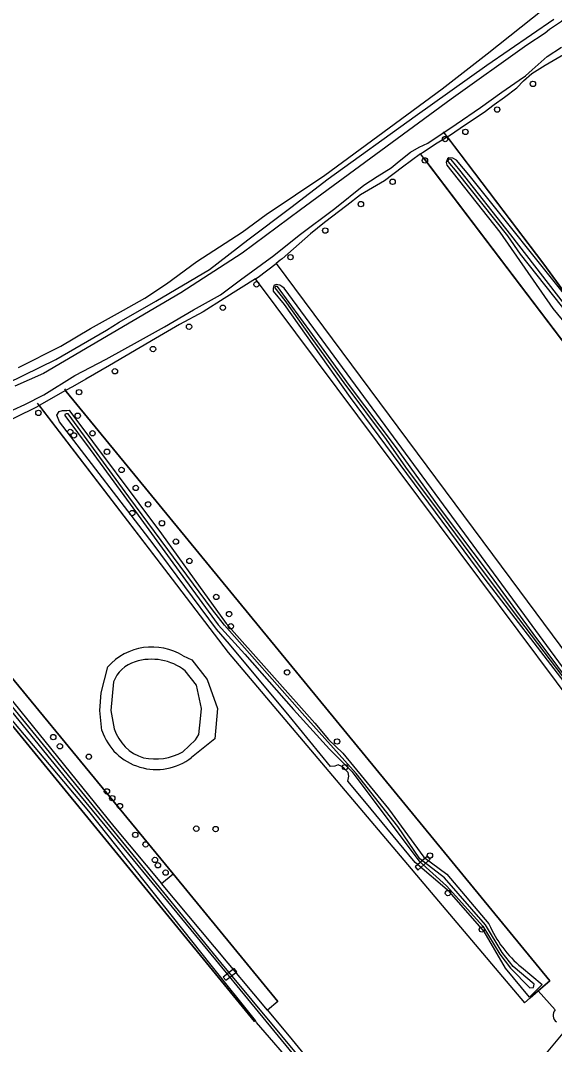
# Model space of a CAD drawing. Extents: x 159628 to 160723, y 388176 to 389416.
# Drawn here: x 160107.4 to 160204.9, y 388915 to 389102.1 of the extents above; entities that cross this region are included whole.
import ezdxf

# ---------------------------------------------------------------- set-up
doc = ezdxf.new("R2010")
doc.units = 0
for name, color, linetype in [('IMGEO_Boom', 7, 'Continuous'), ('IMGEO_Dek', 7, 'Continuous'), ('IMGEO_Grasland_agrarisch', 7, 'Continuous'), ('IMGEO_Grasland_overig', 7, 'Continuous'), ('IMGEO_Hek', 7, 'Continuous'), ('IMGEO_Loofbos', 7, 'Continuous'), ('IMGEO_Meer_plas_ven_vijver', 7, 'Continuous'), ('IMGEO_Rijbaan_lokaal_halfverhard', 7, 'Continuous'), ('IMGEO_Voetpad_open', 7, 'Continuous'), ('IMGEO_Waterloop', 7, 'Continuous')]:
    doc.layers.add(name, color=color, linetype=linetype)

msp = doc.modelspace()

# ---------------------------------------------------------------- linework, layer by layer
at = {"layer": 'IMGEO_Boom'}
for centre in [(160200.99, 389090.52), (160194.45, 389085.83), (160188.65, 389081.75), (160184.95, 389080.44), (160181.26, 389076.53), (160175.37, 389072.63), (160169.57, 389068.55), (160163.06, 389063.72), (160156.72, 389058.85), (160150.51, 389053.89), (160144.36, 389049.62), (160138.19, 389046.15), (160131.61, 389042.07), (160124.66, 389038), (160118.11, 389034.19), (160110.68, 389030.4), (160117.86, 389029.88), (160116.5, 389026.91), (160117.17, 389026.29), (160120.56, 389026.68), (160123.21, 389023.29), (160125.88, 389019.97), (160128.46, 389016.69), (160130.72, 389013.68), (160127.82, 389012.1), (160133.25, 389010.24), (160135.8, 389006.88), (160138.26, 389003.35), (160143.15, 388996.77), (160145.5, 388993.63), (160145.82, 388991.4), (160156.09, 388982.98), (160113.4, 388971.15), (160114.61, 388969.47), (160165.21, 388970.35), (160119.89, 388967.57), (160166.68, 388965.66), (160123.2, 388961.23), (160124.17, 388959.99), (160125.57, 388958.55), (160128.38, 388953.29), (160139.52, 388954.42), (160143.05, 388954.35), (160130.27, 388951.55), (160182.17, 388949.51), (160131.97, 388948.7), (160132.51, 388947.73), (160133.92, 388946.39), (160185.47, 388942.65), (160191.65, 388935.99)]:
    msp.add_circle(centre, 0.489, dxfattribs=at)
at = {"layer": 'IMGEO_Dek'}
for points in [[(160179.98, 388946.84), (160182.2, 388948.84), (160181.74, 388949.39), (160179.46, 388947.42)], [(160144.89, 388926.71), (160146.91, 388928.26), (160146.43, 388928.86), (160144.41, 388927.31)]]:
    msp.add_lwpolyline(points, close=True, dxfattribs=at)
at = {"layer": 'IMGEO_Grasland_agrarisch'}
for points in [[(160185.35, 389080.82), (160185.96, 389081.18), (160188.5, 389082.95), (160192.06, 389085.34), (160193.91, 389086.73), (160195.79, 389088.09), (160198.02, 389089.82), (160199.28, 389091.06), (160200.78, 389092.41), (160203.19, 389093.97), (160206.16, 389095.62), (160207.02, 389096.15)], [(160180.47, 389077.74), (160177.18, 389075.28), (160173.87, 389072.82), (160169.47, 389070.26), (160167.02, 389068.3), (160162.95, 389065.21), (160160.38, 389063.13), (160155.21, 389058.56), (160154.81, 389058.29), (160154.08, 389057.72)], [(160150.33, 389054.9), (160144.63, 389051.29), (160140.77, 389048.88), (160136.43, 389046.55), (160132.09, 389044.01), (160123.64, 389039.06), (160119.36, 389036.58), (160116.88, 389035.17), (160115.63, 389034.47)], [(160077.06, 389016.97), (160081.43, 389018.84), (160084.34, 389020.09), (160089.05, 389021.99), (160092.72, 389023.67), (160098.7, 389026.1), (160103.18, 389027.99), (160110.28, 389031.44), (160110.8, 389031.74)], [(160201.97, 388924.81), (160205.04, 388921.29)], [(160176.67, 388888.57), (160165.48, 388901.69), (160150.48, 388919.03), (160150.33, 388919.39)], [(160152.52, 388921.23), (160157.03, 388915.83), (160178.23, 388889.88)]]:
    msp.add_lwpolyline(points, dxfattribs=at)
msp.add_arc((160206.23, 388920.33), 1.54, 140.9266, 232.3926, dxfattribs=at)
at = {"layer": 'IMGEO_Grasland_overig'}
for points in [[(160105.04, 389035.81), (160113.84, 389040.18), (160123.12, 389045.52), (160125.46, 389047), (160132.12, 389050.84), (160141.91, 389056.6), (160148.95, 389062.01), (160156.8, 389067.93), (160163.59, 389073.14), (160179.5, 389084.62), (160192.59, 389093.93), (160204.81, 389102.36)], [(160137.13, 388986), (160138.71, 388985.28), (160141.47, 388981.66), (160143.4, 388976.36), (160142.88, 388970.86), (160138.65, 388967.44)], [(160122.26, 388972.35), (160121.9, 388976.02), (160122.14, 388979.26), (160123.37, 388983.99)]]:
    msp.add_lwpolyline(points, dxfattribs=at)
for centre, radius, start, end in [((160131.45, 388976.77), 10.84, 58.3614, 138.2215), ((160132.21, 388975.74), 10.51, 198.8394, 307.7981)]:
    msp.add_arc(centre, radius, start, end, dxfattribs=at)
at = {"layer": 'IMGEO_Hek'}
for points in [[(160267.13, 388971.41), (160245.9, 389000), (160237.72, 389010.87), (160228.05, 389023.2), (160202.97, 389057.6), (160184.64, 389081.77)], [(160181.08, 389076.94), (160239.43, 389000), (160262.61, 388969.44)], [(160154.08, 389057.72), (160196.92, 389000), (160222.37, 388965.7), (160222.4, 388964.74), (160219.3, 388962.48), (160191.3, 389000), (160150.33, 389054.9)], [(160115.44, 389034.78), (160115.74, 389034.29), (160143.88, 389000), (160204.07, 388926.63)], [(160110.47, 389032.16), (160135.08, 389000), (160145.31, 388986.63), (160199.43, 388922.59)], [(160135.27, 388946.15), (160091.01, 389000), (160078.49, 389015.24)], [(160073.06, 389013.36), (160083.99, 389000), (160150.13, 388919.2)], [(160154.42, 388922.85), (160135.27, 388946.15)], [(160204.07, 388926.63), (160200.5, 388923.52)], [(160200.5, 388923.52), (160199.43, 388922.59)]]:
    msp.add_lwpolyline(points, dxfattribs=at)
at = {"layer": 'IMGEO_Loofbos'}
for points in [[(160180.47, 389077.74), (160180.82, 389078), (160183.5, 389079.72), (160185.35, 389080.82)], [(160185.35, 389080.82), (160202.97, 389057.6), (160228.05, 389023.2), (160237.72, 389010.87), (160245.9, 389000), (160267.13, 388971.41)], [(160262.61, 388969.44), (160239.43, 389000), (160180.47, 389077.74)], [(160208.26, 389050.17), (160189.59, 389073.56), (160187.04, 389076.6), (160186.35, 389076.94), (160185.64, 389077.03), (160185.38, 389076.83), (160185.15, 389076.17), (160185.27, 389075.64), (160194.92, 389063.43), (160204.59, 389049.5), (160216.62, 389034.91)], [(160154.08, 389057.72), (160196.92, 389000), (160222.37, 388965.7), (160222.4, 388964.74), (160219.3, 388962.48), (160191.3, 389000), (160150.33, 389054.9)], [(160150.33, 389054.9), (160150.8, 389055.2), (160154.08, 389057.72)], [(160155.54, 389053.21), (160155.15, 389053.5), (160154.74, 389053.74), (160154.07, 389053.85), (160153.69, 389053.66), (160153.53, 389053.16), (160153.57, 389052.67), (160155.57, 389050.19), (160167.63, 389033.23), (160192.2, 389000), (160206.61, 388981.23), (160218.44, 388964.47), (160219.42, 388963.65), (160220.62, 388963.77), (160220.99, 388964.36), (160214.6, 388972.8), (160194.62, 389000), (160155.54, 389053.21)], [(160115.63, 389034.47), (160110.8, 389031.74)], [(160201.97, 388924.81), (160204.07, 388926.63), (160143.88, 389000), (160115.74, 389034.29), (160115.63, 389034.47)], [(160110.8, 389031.74), (160135.08, 389000), (160145.31, 388986.63), (160199.43, 388922.59), (160200.5, 388923.52), (160201.97, 388924.81)], [(160198.91, 388929.09), (160202.7, 388925.92), (160200.38, 388923.65), (160195.97, 388928.95), (160192.06, 388935.63), (160185.76, 388942.85), (160179.46, 388948.25), (160170.31, 388959.37), (160167.16, 388963.1), (160167.35, 388964.04), (160167.22, 388964.66), (160166.6, 388965.34), (160166.08, 388965.76), (160165.44, 388966.1), (160164.83, 388965.86), (160164, 388965.76), (160156.47, 388975.02), (160145.6, 388988.14), (160143.23, 388990.9), (160131.67, 389006.49), (160114.55, 389028.76), (160114.02, 389030.01), (160114.48, 389030.64), (160115.07, 389030.84), (160115.86, 389030.85), (160116.31, 389030.87)], [(160116.31, 389030.87), (160116.43, 389030.7), (160133.16, 389008.29), (160139.14, 389000), (160144.97, 388991.92), (160161.18, 388973.68), (160163.66, 388970.72), (160166.27, 388968.2), (160174.63, 388958.07), (160181.09, 388949.21), (160185.27, 388946.08), (160192.95, 388937.01)], [(160077.06, 389016.97), (160091.01, 389000), (160135.27, 388946.15)], [(160150.33, 388919.39), (160150.13, 388919.2), (160083.99, 389000), (160071.74, 389014.96)], [(160150.33, 388919.39), (160142.25, 388929.47), (160119.87, 388957.61), (160101.6, 388979.3), (160083.85, 389000.7), (160074.77, 389011.97), (160074.62, 389012.74), (160074.84, 389013.31), (160075.29, 389013.72), (160075.87, 389013.87), (160076.42, 389013.86), (160081.25, 389008.15), (160087.86, 389000), (160124.48, 388954.84), (160133.17, 388944.42)], [(160133.17, 388944.42), (160135.27, 388946.15)], [(160135.27, 388946.15), (160154.42, 388922.85), (160152.52, 388921.23)], [(160152.52, 388921.23), (160133.17, 388944.42)], [(160180.7, 388885.82), (160198.61, 388907.55), (160207.1, 388917.77)]]:
    msp.add_lwpolyline(points, dxfattribs=at)
msp.add_arc((160212.28, 388945.36), 21.05, 203.3433, 230.5745, dxfattribs=at)
at = {"layer": 'IMGEO_Meer_plas_ven_vijver'}
for points in [[(160137.06, 388968.47), (160139.38, 388970.68), (160139.95, 388971.61), (160140.29, 388974.51), (160140.48, 388976.37), (160139.53, 388980.63), (160137.48, 388983.28)], [(160124.39, 388981.24), (160123.89, 388975.99), (160124.54, 388972.67)]]:
    msp.add_lwpolyline(points, dxfattribs=at)
for centre, radius, start, end in [((160130.11, 388979.04), 6.13, 106.8112, 159.0433), ((160131.36, 388975.4), 9.98, 52.1365, 107.6102), ((160132.08, 388974.94), 7.87, 196.7727, 253.6272), ((160132.03, 388977.35), 10.2, 257.6771, 299.5307)]:
    msp.add_arc(centre, radius, start, end, dxfattribs=at)
at = {"layer": 'IMGEO_Rijbaan_lokaal_halfverhard'}
msp.add_lwpolyline([(160107.05, 389038.68), (160114.8, 389042.59), (160120.19, 389045.79), (160126.21, 389049.19), (160130.13, 389051.39), (160134.06, 389054.01), (160139.62, 389058.04), (160147.88, 389063.45), (160152.25, 389066.63), (160162.97, 389073.86), (160184.41, 389089.62), (160192.62, 389095.99), (160202.95, 389104.22), (160207.82, 389108.22), (160211.46, 389111.5), (160214.73, 389114.59), (160218.77, 389118.23), (160229.33, 389128.5), (160255.09, 389153.67), (160317.97, 389215.02), (160319.9, 389216.91)], dxfattribs=at)
at = {"layer": 'IMGEO_Voetpad_open'}
for points in [[(160179.98, 388946.84), (160182.2, 388948.84), (160181.74, 388949.39), (160179.46, 388947.42), (160179.98, 388946.84)], [(160144.89, 388926.71), (160146.91, 388928.26), (160146.43, 388928.86), (160144.41, 388927.31), (160144.89, 388926.71)]]:
    msp.add_lwpolyline(points, dxfattribs=at)
at = {"layer": 'IMGEO_Waterloop'}
for points in [[(160262.86, 389156.37), (160252.01, 389145.77), (160239.91, 389133.47), (160227.31, 389121.57), (160225.52, 389119.84), (160224.23, 389118.69), (160214.68, 389109.42), (160206.18, 389101.95), (160204.03, 389100.45), (160203.23, 389099.77), (160199.9, 389097.57), (160186.06, 389087.73), (160158.52, 389067.52), (160147.92, 389059.56), (160136.67, 389052.32), (160111.59, 389037.59), (160106.37, 389035.3)], [(160103.93, 389029.96), (160108.19, 389031.96), (160111.66, 389033.72), (160117.34, 389037.23), (160123.07, 389040.24), (160129.33, 389043.69), (160133.69, 389046.15), (160139.02, 389049.26), (160143.96, 389051.99), (160147.56, 389054.71), (160153.67, 389059.16), (160158.32, 389062.87), (160164.8, 389067.77), (160170.08, 389072.02), (160172.52, 389073.58), (160175.09, 389075.17), (160176.53, 389076.39), (160178.63, 389078.02), (160180.19, 389078.95), (160181.77, 389079.66), (160186.95, 389083.16), (160191.43, 389086.22), (160195.31, 389089), (160198.46, 389091.19), (160199.6, 389091.98), (160200.84, 389093.08), (160203.56, 389095.52), (160206.22, 389097.25)], [(160196.92, 389062.91), (160187.65, 389074.78), (160186.05, 389076.69), (160185.82, 389076.79), (160185.58, 389076.68), (160185.45, 389076.51), (160185.46, 389076.35), (160187.11, 389074.38), (160196.34, 389062.77), (160198.68, 389059.42), (160207.8, 389047.89), (160211.32, 389042.74), (160225, 389024.99), (160228.75, 389019.64), (160234.59, 389012.02), (160243.97, 388999.99), (160259.8, 388977.71), (160264.44, 388971.55), (160264.95, 388972.1), (160244.41, 389000.2), (160229.12, 389020.04), (160225.28, 389025.4), (160208.24, 389048.39), (160196.92, 389062.91)], [(160183.92, 389013.08), (160175.88, 389024.24), (160167.5, 389035.42), (160162.85, 389041.81), (160154.33, 389053.48), (160154.15, 389053.52), (160153.98, 389053.48), (160153.85, 389053.39), (160153.84, 389053.24), (160155.66, 389050.93), (160160.73, 389043.83), (160166.44, 389035.9), (160174.2, 389025.55), (160177.69, 389020.5), (160184.22, 389011.76), (160192.25, 389000.93), (160198.33, 388992.84), (160206.44, 388982.19)], [(160116.13, 389030.25), (160115.73, 389030.23), (160115.54, 389030.09), (160115.49, 389029.92), (160120.15, 389023.71), (160127.44, 389013.69), (160135.25, 389002.97), (160143.5, 388991.66), (160148.37, 388986.32), (160157.24, 388976.18), (160163.81, 388968.93), (160167.98, 388964.78), (160171.55, 388959.97), (160180.22, 388948.5), (160185.21, 388944), (160191.84, 388936.59), (160194.96, 388931.51), (160196.89, 388928.93), (160200.42, 388925.35), (160201.06, 388925.41), (160201.2, 388926.03), (160197.38, 388929.22), (160195.37, 388931.82), (160192.31, 388936.85), (160184.82, 388945.46), (160180.36, 388948.91), (160176.29, 388954.84), (160168.68, 388964.51), (160158.84, 388975.54), (160144.66, 388991.6), (160142.45, 388994.43), (160127.22, 389015.05), (160116.13, 389030.25)], [(160076.32, 389013.25), (160075.98, 389013.29), (160075.73, 389013.17), (160075.54, 389013.02), (160075.56, 389012.76), (160080.03, 389007.53), (160090.83, 388994.25), (160104.18, 388977.8), (160115.88, 388963.4), (160126.31, 388950.78), (160140.24, 388933.88), (160152.21, 388919.22), (160168.45, 388899.42), (160177.29, 388889.02), (160177.7, 388889.05), (160177.7, 388889.42), (160143.97, 388929.95), (160123.18, 388955.55), (160095.45, 388989.56), (160076.32, 389013.25)], [(160210.05, 388978.04), (160201, 388990.11), (160193.24, 389000.75), (160183.92, 389013.08)]]:
    msp.add_lwpolyline(points, dxfattribs=at)

doc.saveas('drawing.dxf')
